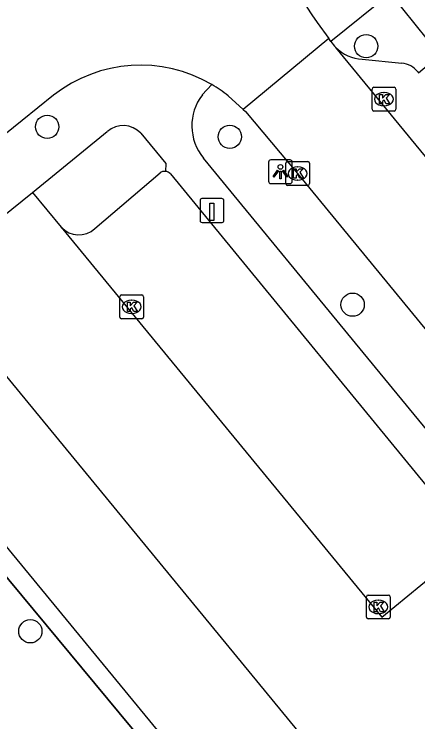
# Model space of a CAD drawing. Extents: x 162347 to 162868, y 381221 to 381813.
# Drawn here: x 162411.72 to 162428.66, y 381689.32 to 381719.03 of the extents above; entities that cross this region are included whole.
import ezdxf

# ---------------------------------------------------------------- set-up
doc = ezdxf.new("R2010")
doc.units = 0
for name, color, linetype in [('IMGEO_Boom', 7, 'Continuous'), ('IMGEO_Haag', 7, 'Continuous'), ('IMGEO_Hek', 7, 'Continuous'), ('IMGEO_Kolk', 7, 'Continuous'), ('IMGEO_Laadpaal', 7, 'Continuous'), ('IMGEO_Lichtpunt', 7, 'Continuous'), ('IMGEO_Parkeervlak_open', 7, 'Continuous'), ('IMGEO_Rijbaan_lokaal_open', 7, 'Continuous'), ('IMGEO_Voetpad_open', 7, 'Continuous')]:
    doc.layers.add(name, color=color, linetype=linetype)

msp = doc.modelspace()

# ---------------------------------------------------------------- linework, layer by layer
at = {"layer": 'IMGEO_Boom'}
for centre in [(162426.488, 381717.685), (162413.102, 381714.301), (162420.765, 381713.883), (162425.919, 381706.832), (162412.394, 381693.117)]:
    msp.add_circle(centre, 0.489, dxfattribs=at)
at = {"layer": 'IMGEO_Haag'}
msp.add_lwpolyline([(162405.833, 381702.099), (162427.975, 381675.41)], dxfattribs=at)
at = {"layer": 'IMGEO_Hek'}
msp.add_lwpolyline([(162427.975, 381675.41), (162405.833, 381702.099)], dxfattribs=at)
at = {"layer": 'IMGEO_Kolk'}
for p, q in [((162426.808, 381715.961), (162427.66, 381715.961)), ((162426.733, 381715.035), (162426.733, 381715.887)), ((162427.221, 381715.741), (162427.246, 381715.741)), ((162427.734, 381715.887), (162427.734, 381715.035)), ((162427.244, 381715.181), (162427.219, 381715.181)), ((162427.66, 381714.961), (162426.808, 381714.961)), ((162423.111, 381711.915), (162423.111, 381712.767)), ((162423.186, 381712.841), (162424.038, 381712.841)), ((162424.112, 381712.767), (162424.112, 381711.915)), ((162423.599, 381712.621), (162423.624, 381712.621)), ((162423.622, 381712.061), (162423.597, 381712.061)), ((162424.038, 381711.841), (162423.186, 381711.841)), ((162416.146, 381706.314), (162416.146, 381707.166)), ((162416.221, 381707.24), (162417.073, 381707.24)), ((162416.634, 381707.02), (162416.659, 381707.02)), ((162417.147, 381707.166), (162417.147, 381706.314)), ((162416.657, 381706.46), (162416.632, 381706.46)), ((162417.073, 381706.24), (162416.221, 381706.24)), ((162426.497, 381693.715), (162426.497, 381694.567)), ((162426.572, 381694.641), (162427.424, 381694.641)), ((162427.498, 381694.567), (162427.498, 381693.715)), ((162426.985, 381694.421), (162427.01, 381694.421)), ((162427.424, 381693.641), (162426.572, 381693.641)), ((162427.008, 381693.861), (162426.983, 381693.861))]:
    msp.add_line(p, q, dxfattribs=at)
for points in [[(162426.808, 381715.961), (162427.66, 381715.961)], [(162426.733, 381715.035), (162426.733, 381715.887)], [(162427.054, 381715.661), (162427.177, 381715.661), (162427.177, 381715.51), (162427.307, 381715.661), (162427.471, 381715.661), (162427.325, 381715.51), (162427.478, 381715.261), (162427.326, 381715.261), (162427.241, 381715.425), (162427.177, 381715.358), (162427.177, 381715.261), (162427.054, 381715.261), (162427.054, 381715.661)], [(162427.734, 381715.887), (162427.734, 381715.035)], [(162427.66, 381714.961), (162426.808, 381714.961)], [(162423.111, 381711.915), (162423.111, 381712.767)], [(162423.186, 381712.841), (162424.038, 381712.841)], [(162424.112, 381712.767), (162424.112, 381711.915)], [(162423.432, 381712.541), (162423.555, 381712.541), (162423.555, 381712.39), (162423.685, 381712.541), (162423.849, 381712.541), (162423.703, 381712.39), (162423.856, 381712.141), (162423.704, 381712.141), (162423.619, 381712.305), (162423.555, 381712.238), (162423.555, 381712.141), (162423.432, 381712.141), (162423.432, 381712.541)], [(162424.038, 381711.841), (162423.186, 381711.841)], [(162416.146, 381706.314), (162416.146, 381707.166)], [(162416.221, 381707.24), (162417.073, 381707.24)], [(162417.147, 381707.166), (162417.147, 381706.314)], [(162416.467, 381706.94), (162416.59, 381706.94), (162416.59, 381706.789), (162416.72, 381706.94), (162416.884, 381706.94), (162416.738, 381706.789), (162416.891, 381706.54), (162416.739, 381706.54), (162416.654, 381706.704), (162416.59, 381706.637), (162416.59, 381706.54), (162416.467, 381706.54), (162416.467, 381706.94)], [(162417.073, 381706.24), (162416.221, 381706.24)], [(162426.497, 381693.715), (162426.497, 381694.567)], [(162426.572, 381694.641), (162427.424, 381694.641)], [(162427.498, 381694.567), (162427.498, 381693.715)], [(162426.818, 381694.341), (162426.941, 381694.341), (162426.941, 381694.19), (162427.071, 381694.341), (162427.235, 381694.341), (162427.089, 381694.19), (162427.242, 381693.941), (162427.09, 381693.941), (162427.005, 381694.105), (162426.941, 381694.038), (162426.941, 381693.941), (162426.818, 381693.941), (162426.818, 381694.341)], [(162427.424, 381693.641), (162426.572, 381693.641)]]:
    msp.add_lwpolyline(points, dxfattribs=at)
for centre, start, end in [((162426.81, 381715.885), 91.552, 178.448), ((162426.81, 381715.885), 91.552, 178.448), ((162427.658, 381715.885), 1.552, 88.448), ((162427.658, 381715.885), 1.552, 88.448), ((162426.81, 381715.037), 181.552, 268.448), ((162426.81, 381715.037), 181.552, 268.448), ((162427.658, 381715.037), 271.552, 358.448), ((162427.658, 381715.037), 271.552, 358.448), ((162423.188, 381712.765), 91.552, 178.448), ((162423.188, 381712.765), 91.552, 178.448), ((162424.036, 381712.765), 1.552, 88.448), ((162424.036, 381712.765), 1.552, 88.448), ((162423.188, 381711.917), 181.552, 268.448), ((162423.188, 381711.917), 181.552, 268.448), ((162424.036, 381711.917), 271.552, 358.448), ((162424.036, 381711.917), 271.552, 358.448), ((162416.223, 381707.164), 91.552, 178.448), ((162416.223, 381707.164), 91.552, 178.448), ((162417.071, 381707.164), 1.552, 88.448), ((162417.071, 381707.164), 1.552, 88.448), ((162416.223, 381706.316), 181.552, 268.448), ((162416.223, 381706.316), 181.552, 268.448), ((162417.071, 381706.316), 271.552, 358.448), ((162417.071, 381706.316), 271.552, 358.448), ((162426.574, 381694.565), 91.552, 178.448), ((162426.574, 381694.565), 91.552, 178.448), ((162427.422, 381694.565), 1.552, 88.448), ((162427.422, 381694.565), 1.552, 88.448), ((162426.574, 381693.717), 181.552, 268.448), ((162426.574, 381693.717), 181.552, 268.448), ((162427.422, 381693.717), 271.552, 358.448), ((162427.422, 381693.717), 271.552, 358.448)]:
    msp.add_arc(centre, 0.0765, start, end, dxfattribs=at)
for centre, major_axis, ratio, start_param, end_param in [((162427.22, 381715.461), (-0.387, 0.002), 0.722429, 4.712389, 7.853982), ((162427.245, 381715.461), (-0.39, 0.002), 0.717154, 1.570796, 4.712389), ((162423.598, 381712.341), (-0.387, 0.002), 0.722429, 4.712389, 7.853982), ((162423.623, 381712.341), (-0.39, 0.002), 0.717154, 1.570796, 4.712389), ((162416.633, 381706.74), (-0.387, 0.002), 0.722429, 4.712389, 7.853982), ((162416.658, 381706.74), (-0.39, 0.002), 0.717154, 1.570796, 4.712389), ((162426.984, 381694.141), (-0.387, 0.002), 0.722429, 4.712389, 7.853982), ((162427.009, 381694.141), (-0.39, 0.002), 0.717154, 1.570796, 4.712389)]:
    msp.add_ellipse(centre, major_axis=major_axis, ratio=ratio, start_param=start_param, end_param=end_param, dxfattribs=at)
at = {"layer": 'IMGEO_Laadpaal'}
for p, q in [((162419.515, 381711.203), (162419.515, 381710.362)), ((162419.515, 381711.203), (162419.515, 381710.362)), ((162420.431, 381711.287), (162419.59, 381711.287)), ((162420.431, 381711.287), (162419.59, 381711.287)), ((162420.515, 381710.371), (162420.515, 381711.212)), ((162420.515, 381710.371), (162420.515, 381711.212)), ((162419.599, 381710.287), (162420.44, 381710.287)), ((162419.599, 381710.287), (162420.44, 381710.287))]:
    msp.add_line(p, q, dxfattribs=at)
msp.add_lwpolyline([(162419.93, 381711.1), (162420.09, 381711.1), (162420.09, 381710.367), (162419.93, 381710.367), (162419.93, 381711.1)], dxfattribs=at)
for centre, start, end in [((162419.593, 381711.209), 92.4484, 184.2845), ((162419.593, 381711.209), 92.4484, 184.2845), ((162420.437, 381711.209), 2.4484, 94.2845), ((162420.437, 381711.209), 2.4484, 94.2845), ((162419.593, 381710.365), 182.4484, 274.2845), ((162419.593, 381710.365), 182.4484, 274.2845), ((162420.437, 381710.365), 272.4484, 4.2845), ((162420.437, 381710.365), 272.4484, 4.2845)]:
    msp.add_arc(centre, 0.0779, start, end, dxfattribs=at)
at = {"layer": 'IMGEO_Lichtpunt'}
for p, q in [((162422.391, 381712.819), (162422.391, 381712.012)), ((162422.391, 381712.819), (162422.391, 381712.012)), ((162423.293, 381712.914), (162422.485, 381712.914)), ((162423.293, 381712.914), (162422.485, 381712.914)), ((162423.387, 381712.012), (162423.387, 381712.819)), ((162423.387, 381712.012), (162423.387, 381712.819)), ((162422.485, 381711.918), (162423.293, 381711.918)), ((162422.485, 381711.918), (162423.293, 381711.918))]:
    msp.add_line(p, q, dxfattribs=at)
for points in [[(162422.765, 381712.483), (162422.804, 381712.455), (162422.616, 381712.193), (162422.578, 381712.22), (162422.765, 381712.483)], [(162422.867, 381712.435), (162422.914, 381712.435), (162422.914, 381712.113), (162422.867, 381712.113), (162422.867, 381712.435)], [(162422.977, 381712.455), (162423.015, 381712.482), (162423.202, 381712.22), (162423.163, 381712.192), (162422.977, 381712.455)]]:
    msp.add_lwpolyline(points, dxfattribs=at)
msp.add_circle((162422.89, 381712.617), 0.0994, dxfattribs=at)
for centre, start, end in [((162422.485, 381712.819), 90, 180), ((162422.485, 381712.819), 90, 180), ((162423.293, 381712.819), 0, 90), ((162423.293, 381712.819), 0, 90), ((162422.485, 381712.012), 180, 270), ((162422.485, 381712.012), 180, 270), ((162423.293, 381712.012), 270, 0), ((162423.293, 381712.012), 270, 360)]:
    msp.add_arc(centre, 0.0946, start, end, dxfattribs=at)
at = {"layer": 'IMGEO_Parkeervlak_open'}
for points in [[(162426.321, 381717.138), (162427.984, 381716.977)], [(162428.656, 381716.606), (162428.688, 381716.567)], [(162415.107, 381710.025), (162417.839, 381712.362)], [(162428.502, 381675.847), (162424.466, 381680.783), (162406.648, 381702.432)]]:
    msp.add_lwpolyline(points, dxfattribs=at)
for centre, radius, start, end in [((162426.426, 381718.855), 1.72, 225.2222, 266.5075), ((162427.882, 381715.998), 0.984, 38.1396, 84.0557), ((162418.036, 381712.115), 0.316, 85.4451, 128.6152), ((162414.43, 381710.77), 1.007, 222.3931, 312.2884)]:
    msp.add_arc(centre, radius, start, end, dxfattribs=at)
at = {"layer": 'IMGEO_Rijbaan_lokaal_open'}
for points in [[(162424.437, 381718.682), (162424.917, 381718.008)], [(162424.917, 381718.008), (162421.331, 381715.024)], [(162425.009, 381717.878), (162424.917, 381718.008)], [(162444.402, 381694.279), (162440.324, 381699.249), (162425.214, 381717.634)], [(162413.373, 381715.625), (162411.399, 381714.036)], [(162421.331, 381715.024), (162420.699, 381715.601)], [(162421.331, 381715.024), (162421.42, 381714.942), (162423.612, 381712.341), (162433.769, 381699.955), (162433.929, 381699.783)], [(162407.99, 381707.932), (162412.482, 381711.546)], [(162412.482, 381711.546), (162413.686, 381710.091)], [(162413.686, 381710.091), (162427.141, 381693.71), (162430.965, 381696.851)], [(162409.377, 381706.246), (162434.507, 381675.673)]]:
    msp.add_lwpolyline(points, dxfattribs=at)
for centre, radius, start, end in [((162428.425, 381721.826), 5.079, 149.4017, 218.2477), ((162426.417, 381718.853), 1.713, 214.6982, 225.3733), ((162417.02, 381711), 5.89, 59.4974, 128.2602), ((162416.989, 381710.946), 5.953, 51.4459, 59.5017)]:
    msp.add_arc(centre, radius, start, end, dxfattribs=at)
at = {"layer": 'IMGEO_Voetpad_open'}
for points in [[(162427.504, 381719.918), (162425.009, 381717.878)], [(162428.688, 381716.567), (162429.582, 381717.324), (162427.504, 381719.918)], [(162419.612, 381715.646), (162420.01, 381716.075)], [(162412.482, 381711.546), (162415.625, 381714.103)], [(162417.028, 381714.03), (162418.086, 381712.761), (162418.061, 381712.43)], [(162433, 381699.03), (162431.873, 381698.117), (162426.56, 381704.589), (162419.664, 381712.99)], [(162418.27, 381712.325), (162430.713, 381697.159)]]:
    msp.add_lwpolyline(points, dxfattribs=at)
for centre, radius, start, end in [((162421.299, 381714.351), 2.127, 142.4768, 219.7664), ((162416.289, 381713.343), 1.009, 42.9068, 131.1362), ((162418.037, 381712.122), 0.308, 41.0424, 85.6084)]:
    msp.add_arc(centre, radius, start, end, dxfattribs=at)

doc.saveas('drawing.dxf')
